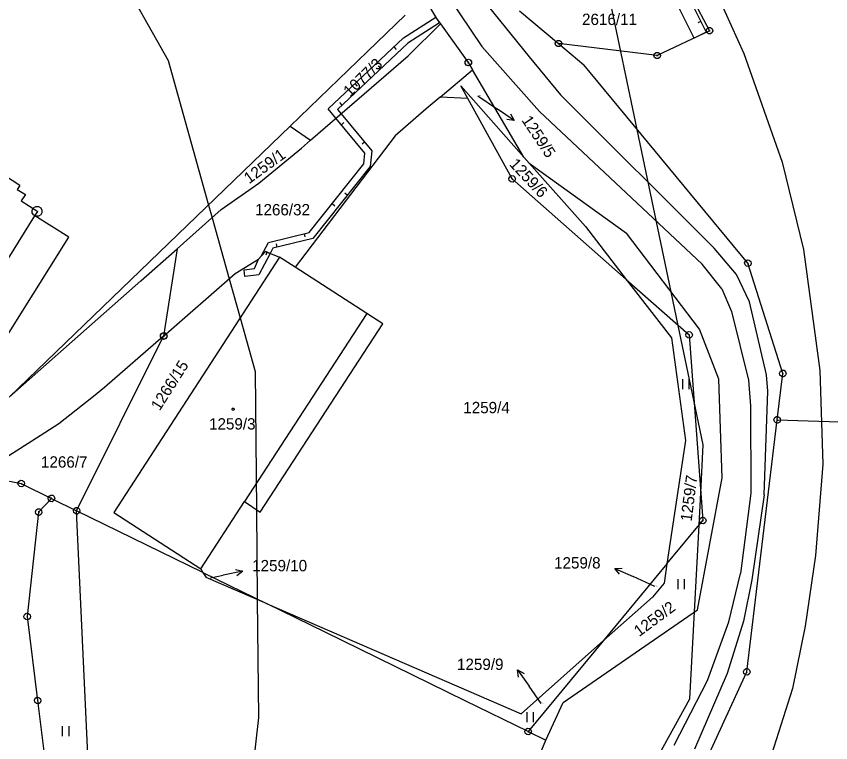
# Model space of a CAD drawing. Extents: x -806774 to -803680, y -1151731 to -1150053.
# Drawn here: x -803977.7 to -803855.9, y -1150621 to -1150512.4 of the extents above; entities that cross this region are included whole.
import ezdxf

# ---------------------------------------------------------------- set-up
doc = ezdxf.new("R2010")
doc.units = 0
for name, color, linetype in [('1', 7, 'Continuous'), ('11', 7, 'Continuous'), ('12', 7, 'Continuous'), ('13', 7, 'Continuous'), ('2', 7, 'Continuous'), ('3', 7, 'Continuous'), ('4', 7, 'Continuous'), ('5', 7, 'Continuous'), ('6', 7, 'Continuous'), ('7', 7, 'Continuous'), ('8', 7, 'Continuous')]:
    doc.layers.add(name, color=color, linetype=linetype)

msp = doc.modelspace()

# ---------------------------------------------------------------- linework, layer by layer
at = {"layer": '1'}
for p, q in [((-803880.9, -1150501.6), (-803874.06, -1150514.53)), ((-803920.92, -1150502.5), (-803914.87, -1150512.69)), ((-803902.47, -1150511.55), (-803896.64, -1150516.44)), ((-803919.56, -1150512.21), (-803925.19, -1150517.65)), ((-803914.87, -1150512.69), (-803914.28, -1150513.51)), ((-803919.12, -1150518.27), (-803914.28, -1150513.51)), ((-803914.28, -1150513.51), (-803910.12, -1150519.28)), ((-803874.06, -1150514.53), (-803881.88, -1150518.24)), ((-803881.88, -1150518.24), (-803896.64, -1150516.44)), ((-803896.64, -1150516.44), (-803892.84, -1150519.63)), ((-803925.19, -1150517.65), (-803936.74, -1150528.8)), ((-803933.72, -1150530.91), (-803919.12, -1150518.27)), ((-803910.12, -1150519.28), (-803909.5, -1150520.37)), ((-803868.33, -1150549.32), (-803892.84, -1150519.63)), ((-803914.32, -1150524.45), (-803909.5, -1150520.37)), ((-803901.82, -1150533.43), (-803909.5, -1150520.37)), ((-803911.26, -1150522.75), (-803901.82, -1150533.43)), ((-803910.2, -1150524.68), (-803911.26, -1150522.75)), ((-803914.32, -1150524.45), (-803916.41, -1150526.21)), ((-803910.2, -1150524.68), (-803914.32, -1150524.45)), ((-803903.57, -1150536.7), (-803910.2, -1150524.68)), ((-803916.41, -1150526.21), (-803921.06, -1150530.26)), ((-803936.74, -1150528.8), (-803978.76, -1150569.37)), ((-803936.74, -1150528.8), (-803933.72, -1150530.91)), ((-803921.06, -1150530.26), (-803935.98, -1150549.91)), ((-803935.07, -1150532.08), (-803933.72, -1150530.91)), ((-803941.43, -1150537.31), (-803935.07, -1150532.08)), ((-803901.02, -1150534.33), (-803901.82, -1150533.43)), ((-803977.17, -1150537.66), (-803981.93, -1150534.66)), ((-803901.02, -1150534.33), (-803892.62, -1150543.83)), ((-803901.02, -1150534.33), (-803886.49, -1150544.79)), ((-803886.5, -1150551.75), (-803903.57, -1150536.7)), ((-803977.17, -1150537.66), (-803977.55, -1150538.26)), ((-803977.55, -1150538.26), (-803976.32, -1150539.03)), ((-803947.05, -1150541.29), (-803941.43, -1150537.31)), ((-803976.32, -1150539.03), (-803976.94, -1150539.99)), ((-803976.94, -1150539.99), (-803974.49, -1150541.55)), ((-803974.91, -1150542.21), (-803974.49, -1150541.55)), ((-803953.66, -1150547.14), (-803947.05, -1150541.29)), ((-803969.82, -1150545.4), (-803974.91, -1150542.21)), ((-803892.62, -1150543.83), (-803886.5, -1150551.75)), ((-803986.49, -1150572.01), (-803969.82, -1150545.4)), ((-803875.55, -1150559.18), (-803886.49, -1150544.79)), ((-803959.08, -1150551.94), (-803953.66, -1150547.14)), ((-803953.66, -1150547.14), (-803955.66, -1150560.2)), ((-803941.49, -1150548.68), (-803940.44, -1150547.56)), ((-803940.44, -1150547.56), (-803938.33, -1150548.38)), ((-803938.33, -1150548.38), (-803963.12, -1150586.6)), ((-803944.95, -1150550.83), (-803941.49, -1150548.68)), ((-803935.98, -1150549.91), (-803938.33, -1150548.38)), ((-803863.11, -1150565.8), (-803868.33, -1150549.32)), ((-803925.31, -1150556.84), (-803935.98, -1150549.91)), ((-803955.66, -1150560.2), (-803944.95, -1150550.83)), ((-803886.5, -1150551.75), (-803881.66, -1150558.03)), ((-803886.5, -1150551.75), (-803877.12, -1150560.03)), ((-803978.76, -1150569.37), (-803959.08, -1150551.94)), ((-803922.92, -1150558.39), (-803925.31, -1150556.84)), ((-803941.24, -1150586.55), (-803922.92, -1150558.39)), ((-803881.66, -1150558.03), (-803879.76, -1150560.49)), ((-803872.68, -1150566.63), (-803875.55, -1150559.18)), ((-803968.67, -1150586.34), (-803955.66, -1150560.2)), ((-803955.66, -1150560.2), (-803964.49, -1150567.92)), ((-803877.12, -1150560.03), (-803875.07, -1150587.8)), ((-803879.76, -1150560.49), (-803877.66, -1150575.81)), ((-803863.95, -1150572.75), (-803863.11, -1150565.8)), ((-803872.16, -1150581.41), (-803872.68, -1150566.63)), ((-803964.49, -1150567.92), (-803966.17, -1150569.26)), ((-803966.17, -1150569.26), (-803971.31, -1150573.36)), ((-803971.31, -1150573.36), (-803974.11, -1150575.13)), ((-803868.49, -1150610.44), (-803863.95, -1150572.75)), ((-803863.95, -1150572.75), (-803843.4, -1150573.43)), ((-803974.11, -1150575.13), (-803979.5, -1150578.55)), ((-803877.66, -1150575.81), (-803880.42, -1150594.27)), ((-803983.74, -1150580.89), (-803976.96, -1150582.28)), ((-803976.96, -1150582.28), (-803972.44, -1150584.49)), ((-803875.86, -1150601.17), (-803872.16, -1150581.41)), ((-803972.44, -1150584.49), (-803974.35, -1150586.54)), ((-803972.44, -1150584.49), (-803968.67, -1150586.34)), ((-803950.11, -1150595.04), (-803943.57, -1150584.97)), ((-803943.57, -1150584.97), (-803941.24, -1150586.55)), ((-803974.35, -1150586.54), (-803976.07, -1150602.16)), ((-803964.82, -1150671.1), (-803968.67, -1150586.34)), ((-803949.78, -1150595.59), (-803968.67, -1150586.34)), ((-803963.12, -1150586.6), (-803950.11, -1150595.04)), ((-803880.42, -1150594.27), (-803875.07, -1150587.8)), ((-803880.42, -1150594.27), (-803889.91, -1150605.74)), ((-803880.42, -1150594.27), (-803880.85, -1150597.18)), ((-803950.11, -1150595.04), (-803949.78, -1150595.59)), ((-803949.78, -1150595.59), (-803949.33, -1150596.33)), ((-803949.78, -1150595.59), (-803940.19, -1150600.28)), ((-803940.19, -1150600.28), (-803949.33, -1150596.33)), ((-803880.85, -1150597.18), (-803882.6, -1150599.25)), ((-803882.6, -1150599.25), (-803889.91, -1150605.74)), ((-803931.54, -1150604.52), (-803940.19, -1150600.28)), ((-803940.19, -1150600.28), (-803902.24, -1150616.7)), ((-803895.94, -1150615.03), (-803875.86, -1150601.17)), ((-803976.07, -1150602.16), (-803974.5, -1150614.73)), ((-803910.57, -1150614.78), (-803931.54, -1150604.52)), ((-803889.91, -1150605.74), (-803902.24, -1150616.7)), ((-803889.91, -1150605.74), (-803901.18, -1150619.38)), ((-803877.2, -1150629.46), (-803868.49, -1150610.44)), ((-803974.5, -1150614.73), (-803971.93, -1150635.48)), ((-803901.18, -1150619.38), (-803910.57, -1150614.78)), ((-803898.51, -1150620.68), (-803895.94, -1150615.03)), ((-803901.18, -1150619.38), (-803898.51, -1150620.68)), ((-803903.51, -1150632.26), (-803898.51, -1150620.68))]:
    msp.add_line(p, q, dxfattribs=at)
at = {"layer": '11'}
for points in [[(-804088.1, -1150341.55), (-804069.3, -1150363.48), (-804065, -1150368.5), (-804054.39, -1150378.78), (-804033, -1150399.5), (-804030.88, -1150402.01), (-804030.78, -1150402.13), (-804001, -1150437.5), (-803998.96, -1150441.11), (-803986.34, -1150463.47), (-803955, -1150519), (-803948.96, -1150540.6), (-803948.43, -1150542.51), (-803945.88, -1150551.64), (-803944.24, -1150557.49), (-803942, -1150565.5), (-803941.8, -1150586.17), (-803941.67, -1150599.56), (-803941.67, -1150599.64), (-803941.5, -1150617.26), (-803944.75, -1150646.55), (-803952.79, -1150686.98), (-803960.74, -1150712.66)], [(-803905.72, -1150666.54), (-803877, -1150614.5), (-803876.32, -1150601.48), (-803875.63, -1150588.48), (-803875.38, -1150583.65), (-803875, -1150576.5), (-803876.4, -1150569.81), (-803878.74, -1150558.6), (-803879.78, -1150553.61), (-803884.86, -1150529.29), (-803889, -1150509.5), (-803889.5, -1150497.5)]]:
    msp.add_lwpolyline(points, dxfattribs=at)
at = {"layer": '12'}
for p, q in [((-803977.17, -1150537.66), (-803981.93, -1150534.66)), ((-803977.17, -1150537.66), (-803977.55, -1150538.26)), ((-803977.55, -1150538.26), (-803976.32, -1150539.03)), ((-803976.32, -1150539.03), (-803976.94, -1150539.99)), ((-803976.94, -1150539.99), (-803974.49, -1150541.55)), ((-803974.91, -1150542.21), (-803974.49, -1150541.55)), ((-803989.99, -1150566.17), (-803974.91, -1150542.21)), ((-803938.33, -1150548.38), (-803963.12, -1150586.6)), ((-803935.98, -1150549.91), (-803938.33, -1150548.38)), ((-803925.31, -1150556.84), (-803935.98, -1150549.91)), ((-803925.31, -1150556.84), (-803943.57, -1150584.97)), ((-803950.11, -1150595.04), (-803943.57, -1150584.97)), ((-803963.12, -1150586.6), (-803950.11, -1150595.04))]:
    msp.add_line(p, q, dxfattribs=at)
at = {"layer": '13'}
for p, q in [((-803876.35, -1150515.62), (-803879.58, -1150509.16)), ((-803877.82, -1150508.22), (-803874.54, -1150514.76)), ((-803919.8, -1150515.57), (-803914.98, -1150512.51)), ((-803914.41, -1150513.33), (-803919.18, -1150516.37)), ((-803875.35, -1150513.14), (-803875.8, -1150513.36)), ((-803874.54, -1150514.76), (-803876.35, -1150515.62)), ((-803931.06, -1150526.22), (-803919.8, -1150515.57)), ((-803919.18, -1150516.37), (-803929.68, -1150526.29)), ((-803921.25, -1150516.94), (-803920.91, -1150517.31)), ((-803923.18, -1150520.15), (-803923.52, -1150519.78)), ((-803927.06, -1150522.44), (-803926.72, -1150522.8)), ((-803929.91, -1150527.61), (-803931.06, -1150526.22)), ((-803929.68, -1150526.29), (-803929.14, -1150526.94)), ((-803928.99, -1150525.64), (-803929.34, -1150525.28)), ((-803929.14, -1150526.94), (-803924.53, -1150532.48)), ((-803925.57, -1150532.82), (-803929.91, -1150527.61)), ((-803929.09, -1150528.59), (-803928.71, -1150528.27)), ((-803925.62, -1150531.17), (-803926.01, -1150531.49)), ((-803925.75, -1150534.44), (-803925.57, -1150532.82)), ((-803924.53, -1150532.48), (-803924.78, -1150534.83)), ((-803933.91, -1150544.69), (-803925.75, -1150534.44)), ((-803924.78, -1150534.83), (-803933.35, -1150545.59)), ((-803928.21, -1150539.13), (-803928.6, -1150538.82)), ((-803930.48, -1150540.39), (-803930.09, -1150540.7)), ((-803940, -1150546.21), (-803933.91, -1150544.69)), ((-803933.35, -1150545.59), (-803939.33, -1150547.07)), ((-803934.66, -1150544.88), (-803934.54, -1150545.36)), ((-803941.07, -1150548.23), (-803940, -1150546.21)), ((-803938.69, -1150546.91), (-803938.81, -1150546.43)), ((-803940.44, -1150547.56), (-803941.07, -1150548.23)), ((-803939.73, -1150547.83), (-803940.44, -1150547.56)), ((-803940.23, -1150547.64), (-803940.41, -1150548.11)), ((-803940.23, -1150547.64), (-803940.41, -1150548.11)), ((-803939.33, -1150547.07), (-803939.73, -1150547.83))]:
    msp.add_line(p, q, dxfattribs=at)
msp.add_lwpolyline([(-803914.98, -1150512.51), (-803914.87, -1150512.69), (-803914.41, -1150513.33)], dxfattribs=at)
msp.add_lwpolyline([(-803941.43, -1150551.05), (-803943.54, -1150551.29), (-803943.63, -1150550.29), (-803942.06, -1150550.1), (-803941.49, -1150548.68), (-803941.07, -1150548.23), (-803940.44, -1150547.56), (-803939.73, -1150547.83)], close=True, dxfattribs=at)
msp.add_lwpolyline([(-803941.43, -1150551.05), (-803943.54, -1150551.29), (-803943.63, -1150550.29), (-803942.06, -1150550.1), (-803941.49, -1150548.68), (-803941.07, -1150548.23), (-803940.44, -1150547.56), (-803939.73, -1150547.83)], close=True, dxfattribs=at)
at = {"layer": '3'}
for p, q in [((-803878.12, -1150566.65), (-803878.12, -1150568.15)), ((-803877.12, -1150568.15), (-803877.12, -1150566.65)), ((-803878.78, -1150596.56), (-803878.78, -1150598.06)), ((-803877.78, -1150598.06), (-803877.78, -1150596.56)), ((-803901.35, -1150616.47), (-803901.35, -1150617.97)), ((-803900.35, -1150617.97), (-803900.35, -1150616.47)), ((-803970.81, -1150618.55), (-803970.81, -1150620.05)), ((-803969.81, -1150620.05), (-803969.81, -1150618.55))]:
    msp.add_line(p, q, dxfattribs=at)
at = {"layer": '4'}
for p, q in [((-803919.53, -1150495.55), (-803901.01, -1150518.41)), ((-803920.69, -1150498.06), (-803908.11, -1150516.88)), ((-803908.11, -1150516.88), (-803899.46, -1150526.63)), ((-803901.01, -1150518.41), (-803896.36, -1150524.1)), ((-803896.36, -1150524.1), (-803873.36, -1150547.03)), ((-803875.18, -1150549.43), (-803899.46, -1150526.63)), ((-803989.99, -1150566.17), (-803974.91, -1150542.21)), ((-803870.02, -1150550.99), (-803873.36, -1150547.03)), ((-803872.23, -1150553.16), (-803875.18, -1150549.43)), ((-803868.09, -1150555.1), (-803870.02, -1150550.99)), ((-803872.23, -1150553.16), (-803870.78, -1150556.51)), ((-803865.52, -1150565.98), (-803868.09, -1150555.1)), ((-803870.78, -1150556.51), (-803868.22, -1150566.79)), ((-803925.31, -1150556.84), (-803943.57, -1150584.97)), ((-803865.36, -1150568.45), (-803865.52, -1150565.98)), ((-803868.22, -1150566.79), (-803867.92, -1150570.66)), ((-803865.9, -1150583.94), (-803865.36, -1150568.45)), ((-803867.92, -1150570.66), (-803867.87, -1150583.73)), ((-803867.87, -1150583.73), (-803869.43, -1150595.72)), ((-803865.9, -1150583.94), (-803867.75, -1150596.67)), ((-803871.18, -1150602.96), (-803869.43, -1150595.72)), ((-803867.75, -1150596.67), (-803868.98, -1150602.88)), ((-803874.38, -1150611.72), (-803871.18, -1150602.96)), ((-803868.98, -1150602.88), (-803871.44, -1150610.68)), ((-803871.44, -1150610.68), (-803876.3, -1150622.01)), ((-803879.34, -1150621.41), (-803874.38, -1150611.72))]:
    msp.add_line(p, q, dxfattribs=at)
at = {"layer": '5'}
msp.add_lwpolyline([(-803945.28, -1150570.97), (-803945.18, -1150570.99), (-803945.13, -1150571.08), (-803945.11, -1150571.14), (-803945.13, -1150571.23), (-803945.21, -1150571.3), (-803945.28, -1150571.31), (-803945.37, -1150571.28), (-803945.43, -1150571.22), (-803945.45, -1150571.14), (-803945.43, -1150571.05), (-803945.35, -1150570.98)], close=True, dxfattribs=at)
at = {"layer": '6'}
for p, q in [((-803874, -1150506.67), (-803868.93, -1150517.94)), ((-803868.93, -1150517.94), (-803863.22, -1150534.18)), ((-803863.22, -1150534.18), (-803860.03, -1150547.23)), ((-803860.03, -1150547.23), (-803857.57, -1150565.38)), ((-803857.57, -1150565.38), (-803857.1, -1150579.35)), ((-803857.1, -1150579.35), (-803858.24, -1150593.04)), ((-803858.24, -1150593.04), (-803859.75, -1150603.62)), ((-803859.75, -1150603.62), (-803861.65, -1150612.95)), ((-803861.65, -1150612.95), (-803866.96, -1150629.49))]:
    msp.add_line(p, q, dxfattribs=at)
at = {"layer": '7'}
for p, q in [((-803908.68, -1150524.26), (-803905.75, -1150526.25)), ((-803903.27, -1150527.94), (-803905.75, -1150526.25)), ((-803943.82, -1150595.4), (-803946.76, -1150595.99)), ((-803888.23, -1150594.98), (-803885.49, -1150596.2)), ((-803948.64, -1150596.37), (-803946.76, -1150595.99)), ((-803882.23, -1150597.66), (-803885.49, -1150596.2)), ((-803902.78, -1150610.16), (-803901.04, -1150612.6)), ((-803899.22, -1150615.16), (-803901.04, -1150612.6))]:
    msp.add_line(p, q, dxfattribs=at)
for points in [[(-803903.82, -1150526.96), (-803903.27, -1150527.94), (-803904.38, -1150527.79)], [(-803944.9, -1150595.11), (-803943.82, -1150595.4), (-803944.7, -1150596.09)], [(-803887.52, -1150595.84), (-803888.23, -1150594.98), (-803887.11, -1150594.93)], [(-803902.61, -1150611.26), (-803902.78, -1150610.16), (-803901.79, -1150610.68)]]:
    msp.add_lwpolyline(points, dxfattribs=at)
at = {"layer": '8'}
for p, q in [((-803874.18, -1150514.53), (-803873.94, -1150514.53)), ((-803896.76, -1150516.44), (-803896.52, -1150516.44)), ((-803882, -1150518.24), (-803881.76, -1150518.24)), ((-803910.13, -1150519.4), (-803910.11, -1150519.16)), ((-803910.12, -1150519.16), (-803910.12, -1150519.4)), ((-803903.6, -1150536.58), (-803903.54, -1150536.82)), ((-803974.62, -1150541.55), (-803974.52, -1150541.55)), ((-803868.36, -1150549.2), (-803868.3, -1150549.44)), ((-803955.69, -1150560.08), (-803955.63, -1150560.32)), ((-803955.67, -1150560.32), (-803955.65, -1150560.08)), ((-803877.15, -1150559.91), (-803877.09, -1150560.15)), ((-803863.14, -1150565.68), (-803863.08, -1150565.92)), ((-803863.98, -1150572.63), (-803863.92, -1150572.87)), ((-803976.99, -1150582.16), (-803976.93, -1150582.4)), ((-803972.47, -1150584.37), (-803972.41, -1150584.61)), ((-803974.38, -1150586.42), (-803974.32, -1150586.66)), ((-803968.7, -1150586.22), (-803968.64, -1150586.46)), ((-803875.1, -1150587.68), (-803875.04, -1150587.92)), ((-803976.1, -1150602.04), (-803976.04, -1150602.28)), ((-803868.52, -1150610.32), (-803868.46, -1150610.56)), ((-803974.53, -1150614.61), (-803974.47, -1150614.85)), ((-803901.21, -1150619.26), (-803901.15, -1150619.5))]:
    msp.add_line(p, q, dxfattribs=at)
for points in [[(-803873.91, -1150514.05), (-803873.66, -1150514.23), (-803873.56, -1150514.52), (-803873.66, -1150514.81), (-803873.91, -1150514.99), (-803874.22, -1150514.99), (-803874.47, -1150514.81), (-803874.57, -1150514.52), (-803874.47, -1150514.23), (-803874.22, -1150514.05)], [(-803896.49, -1150515.96), (-803896.24, -1150516.14), (-803896.14, -1150516.43), (-803896.24, -1150516.72), (-803896.49, -1150516.9), (-803896.8, -1150516.9), (-803897.05, -1150516.72), (-803897.15, -1150516.43), (-803897.05, -1150516.14), (-803896.8, -1150515.96)], [(-803881.73, -1150517.76), (-803881.48, -1150517.94), (-803881.38, -1150518.23), (-803881.48, -1150518.52), (-803881.73, -1150518.7), (-803882.04, -1150518.7), (-803882.29, -1150518.52), (-803882.39, -1150518.23), (-803882.29, -1150517.94), (-803882.04, -1150517.76)], [(-803910.59, -1150519.1), (-803910.39, -1150518.86), (-803910.1, -1150518.78), (-803909.82, -1150518.9), (-803909.65, -1150519.16), (-803909.67, -1150519.47), (-803909.87, -1150519.71), (-803910.16, -1150519.79), (-803910.45, -1150519.67), (-803910.61, -1150519.41)], [(-803909.64, -1150519.43), (-803909.82, -1150519.68), (-803910.11, -1150519.78), (-803910.4, -1150519.68), (-803910.58, -1150519.43), (-803910.58, -1150519.12), (-803910.4, -1150518.87), (-803910.11, -1150518.77), (-803909.82, -1150518.87), (-803909.64, -1150519.12)], [(-803903.07, -1150536.74), (-803903.19, -1150537.03), (-803903.45, -1150537.19), (-803903.76, -1150537.15), (-803903.99, -1150536.95), (-803904.05, -1150536.64), (-803903.93, -1150536.36), (-803903.67, -1150536.2), (-803903.37, -1150536.23), (-803903.14, -1150536.44)], [(-803974.38, -1150540.83), (-803974.04, -1150541.02), (-803973.85, -1150541.36), (-803973.85, -1150541.75), (-803974.04, -1150542.09), (-803974.38, -1150542.28), (-803974.77, -1150542.28), (-803975.11, -1150542.09), (-803975.3, -1150541.75), (-803975.3, -1150541.36), (-803975.11, -1150541.02), (-803974.77, -1150540.83)], [(-803867.83, -1150549.36), (-803867.95, -1150549.65), (-803868.21, -1150549.81), (-803868.52, -1150549.77), (-803868.75, -1150549.57), (-803868.81, -1150549.26), (-803868.69, -1150548.98), (-803868.43, -1150548.82), (-803868.13, -1150548.85), (-803867.9, -1150549.06)], [(-803956.13, -1150560.02), (-803955.93, -1150559.78), (-803955.64, -1150559.7), (-803955.36, -1150559.82), (-803955.19, -1150560.08), (-803955.21, -1150560.39), (-803955.41, -1150560.63), (-803955.7, -1150560.71), (-803955.99, -1150560.59), (-803956.15, -1150560.33)], [(-803955.16, -1150560.24), (-803955.28, -1150560.53), (-803955.54, -1150560.69), (-803955.85, -1150560.65), (-803956.08, -1150560.45), (-803956.14, -1150560.14), (-803956.02, -1150559.86), (-803955.76, -1150559.7), (-803955.46, -1150559.73), (-803955.23, -1150559.94)], [(-803876.62, -1150560.07), (-803876.74, -1150560.36), (-803877, -1150560.52), (-803877.31, -1150560.48), (-803877.54, -1150560.28), (-803877.6, -1150559.97), (-803877.48, -1150559.69), (-803877.22, -1150559.53), (-803876.92, -1150559.56), (-803876.69, -1150559.77)], [(-803862.61, -1150565.84), (-803862.73, -1150566.13), (-803862.99, -1150566.29), (-803863.3, -1150566.25), (-803863.53, -1150566.05), (-803863.59, -1150565.74), (-803863.47, -1150565.46), (-803863.21, -1150565.3), (-803862.91, -1150565.33), (-803862.68, -1150565.54)], [(-803863.45, -1150572.79), (-803863.57, -1150573.08), (-803863.83, -1150573.24), (-803864.14, -1150573.2), (-803864.37, -1150573), (-803864.43, -1150572.69), (-803864.31, -1150572.41), (-803864.05, -1150572.25), (-803863.75, -1150572.28), (-803863.52, -1150572.49)], [(-803976.46, -1150582.32), (-803976.58, -1150582.61), (-803976.84, -1150582.77), (-803977.15, -1150582.73), (-803977.38, -1150582.53), (-803977.44, -1150582.22), (-803977.32, -1150581.94), (-803977.06, -1150581.78), (-803976.76, -1150581.81), (-803976.53, -1150582.02)], [(-803971.94, -1150584.53), (-803972.06, -1150584.82), (-803972.32, -1150584.98), (-803972.63, -1150584.94), (-803972.86, -1150584.74), (-803972.92, -1150584.43), (-803972.8, -1150584.15), (-803972.54, -1150583.99), (-803972.24, -1150584.02), (-803972.01, -1150584.23)], [(-803968.17, -1150586.38), (-803968.29, -1150586.67), (-803968.55, -1150586.83), (-803968.86, -1150586.79), (-803969.09, -1150586.59), (-803969.15, -1150586.28), (-803969.03, -1150586), (-803968.77, -1150585.84), (-803968.47, -1150585.87), (-803968.24, -1150586.08)], [(-803973.85, -1150586.58), (-803973.97, -1150586.87), (-803974.23, -1150587.03), (-803974.54, -1150586.99), (-803974.77, -1150586.79), (-803974.83, -1150586.48), (-803974.71, -1150586.2), (-803974.45, -1150586.04), (-803974.15, -1150586.07), (-803973.92, -1150586.28)], [(-803874.57, -1150587.84), (-803874.69, -1150588.13), (-803874.95, -1150588.29), (-803875.26, -1150588.25), (-803875.49, -1150588.05), (-803875.55, -1150587.74), (-803875.43, -1150587.46), (-803875.17, -1150587.3), (-803874.87, -1150587.33), (-803874.64, -1150587.54)], [(-803975.57, -1150602.2), (-803975.69, -1150602.49), (-803975.95, -1150602.65), (-803976.26, -1150602.61), (-803976.49, -1150602.41), (-803976.55, -1150602.1), (-803976.43, -1150601.82), (-803976.17, -1150601.66), (-803975.87, -1150601.69), (-803975.64, -1150601.9)], [(-803867.99, -1150610.48), (-803868.11, -1150610.77), (-803868.37, -1150610.93), (-803868.68, -1150610.89), (-803868.91, -1150610.69), (-803868.97, -1150610.38), (-803868.85, -1150610.1), (-803868.59, -1150609.94), (-803868.29, -1150609.97), (-803868.06, -1150610.18)], [(-803974, -1150614.77), (-803974.12, -1150615.06), (-803974.38, -1150615.22), (-803974.69, -1150615.18), (-803974.92, -1150614.98), (-803974.98, -1150614.67), (-803974.86, -1150614.39), (-803974.6, -1150614.23), (-803974.3, -1150614.26), (-803974.07, -1150614.47)], [(-803900.68, -1150619.42), (-803900.8, -1150619.71), (-803901.06, -1150619.87), (-803901.37, -1150619.83), (-803901.6, -1150619.63), (-803901.66, -1150619.32), (-803901.54, -1150619.04), (-803901.28, -1150618.88), (-803900.98, -1150618.91), (-803900.75, -1150619.12)]]:
    msp.add_lwpolyline(points, close=True, dxfattribs=at)

# ---------------------------------------------------------------- texts
at = {"layer": '2'}
for s, height, p in [('2616/11', 1.7, (-803893.12, -1150513.67)), ('1259/5', 0.1, (-803908.66, -1150524.26)), ('1266/32', 1.7, (-803942, -1150542.15)), ('1259/4', 1.7, (-803910.87, -1150571.75)), ('1259/3', 1.7, (-803948.88, -1150574.19)), ('1266/7', 1.7, (-803974, -1150579.89)), ('1259/10', 0.1, (-803948.62, -1150596.37)), ('1259/8', 0.1, (-803882.21, -1150597.66)), ('1259/9', 0.1, (-803899.2, -1150615.16))]:
    msp.add_text(s, height=height, dxfattribs=at).set_placement(p)
for s, rotation, p in [('1077/3', 43.8886, (-803927.82, -1150524.51)), ('1259/1', 35.9817, (-803942.89, -1150537.5)), ('1259/6', 313.1787, (-803904.09, -1150534.58)), ('1266/15', 57.5823, (-803956.26, -1150571.49)), ('1259/7', 82.7924, (-803876.74, -1150588.02)), ('1259/2', 36.612, (-803884.57, -1150605.25))]:
    msp.add_text(s, height=1.7, rotation=rotation, dxfattribs=at).set_placement(p)
at = {"layer": '7'}
msp.add_text('1259/5', height=1.7, rotation=303.6676, dxfattribs=at).set_placement((-803902.22, -1150527.91))
for s, p in [('1259/8', (-803897.3, -1150594.98)), ('1259/10', (-803942.43, -1150595.4)), ('1259/9', (-803911.81, -1150610.16))]:
    msp.add_text(s, height=1.7, dxfattribs=at).set_placement(p)

doc.saveas('drawing.dxf')
